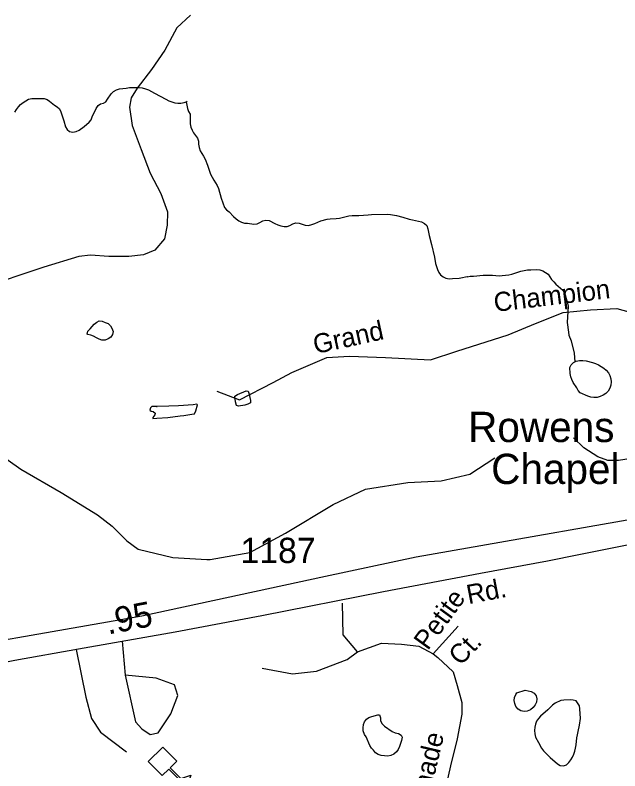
# Model space of a CAD drawing. Extents: x 2290055 to 2389491, y 66597 to 237875.
# Drawn here: x 2329512 to 2332508, y 137523 to 141269 of the extents above; entities that cross this region are included whole.
import ezdxf

# ---------------------------------------------------------------- set-up
doc = ezdxf.new("R2010")
doc.units = 0
for name, color, linetype in [('Exist Boundary Political Urban Extension UEB', 7, 'Continuous'), ('Exist Cultural Church Label', 7, 'Continuous'), ('Exist Cultural Educational Facility Elementary CELL', 7, 'Continuous'), ('Exist Hydrographic Creek Single Shore', 7, 'Continuous'), ('Exist Hydrographic Pond Under 1500 Sq Ft', 7, 'Continuous'), ('Exist Road Non-System Type 51', 7, 'Continuous'), ('Exist Road Non-System Type 51 Label', 7, 'Continuous'), ('Exist Road Secondary Mileage Hundredths English Label', 7, 'Continuous'), ('Exist Road Secondary Type 51 Attributed', 7, 'Continuous'), ('Exist Road Secondary Type 51 Label', 7, 'Continuous'), ('Exist Road Secondary Type 51 Number Label', 7, 'Continuous')]:
    doc.layers.add(name, color=color, linetype=linetype)

msp = doc.modelspace()

# ---------------------------------------------------------------- linework, layer by layer
at = {"layer": 'Exist Boundary Political Urban Extension UEB'}
for points in [[(2328367.1, 139696.3), (2328410.2, 139656.2), (2328660, 139329.4), (2328794.5, 139021.8), (2328775.3, 138714.2), (2328660, 138358.6), (2328563.9, 138147.1), (2328391, 137906.8), (2328871.4, 138070.2), (2330139.6, 138291.3), (2331049.1, 138487.4)], [(2331049.1, 138487.4), (2331499.1, 138584.5), (2332930.7, 138834.4), (2332993.1, 138812.2)]]:
    msp.add_lwpolyline(points, dxfattribs=at)
at = {"layer": 'Exist Cultural Educational Facility Elementary CELL'}
msp.add_lwpolyline([(2330243.9, 137640.8), (2330312.6, 137571), (2330279.8, 137538.7), (2330332.5, 137485.2), (2330383.1, 137501), (2330363.2, 137440.5), (2330273, 137532), (2330240.2, 137499.7), (2330171.5, 137569.4)], close=True, dxfattribs=at)
at = {"layer": 'Exist Hydrographic Creek Single Shore'}
for points in [[(2329509.7, 140787.7), (2329518.2, 140800.3), (2329528, 140813.6), (2329539.2, 140825.6), (2329551.7, 140835.8), (2329578.7, 140851.7), (2329594.2, 140856.2), (2329655, 140855.7), (2329670, 140851), (2329683, 140842.7), (2329707, 140821.7), (2329720.2, 140814.2), (2329731.7, 140804.2), (2329738, 140789.7), (2329753.5, 140745.3), (2329762, 140715.2), (2329769.5, 140701.5), (2329782, 140691.5), (2329798.5, 140689.4), (2329815, 140692), (2329829, 140698.5), (2329854.2, 140716.6), (2329878, 140738), (2329888, 140749.8), (2329893.7, 140764.2), (2329914, 140806.1), (2329922.5, 140820), (2329934.7, 140829.2), (2329949.7, 140832.4), (2329961.2, 140839.4), (2329969, 140852.4), (2329988, 140878.9), (2330000, 140890.7), (2330013.5, 140899), (2330029.2, 140902.7), (2330062.5, 140907.4), (2330078.5, 140910.4), (2330109, 140910.8), (2330126, 140909.9), (2330141.5, 140907.9), (2330158, 140903.7), (2330173, 140897.9), (2330202.2, 140882.7), (2330259, 140851.4), (2330274, 140844.1), (2330288.2, 140838.7), (2330303.7, 140834.7), (2330318.5, 140832), (2330333.5, 140831.8), (2330348.7, 140834.9), (2330364, 140840.3), (2330359, 140837.2), (2330362.7, 140822.1), (2330365.5, 140806.2), (2330370.5, 140790.9), (2330378.2, 140777.5), (2330378.2, 140745.8), (2330379.5, 140730.2), (2330383, 140713.8), (2330388.5, 140698.3), (2330396.2, 140684.7), (2330415.5, 140659.2), (2330420.2, 140643.5), (2330421, 140628.5), (2330423.2, 140612.6), (2330428.5, 140596.5), (2330444.7, 140570.3), (2330452.5, 140555.6), (2330465, 140524.8), (2330474.5, 140494.7), (2330480, 140480), (2330487.5, 140464.9), (2330495.5, 140451.3), (2330505.2, 140438), (2330513.5, 140424.4)], [(2330513.5, 140424.4), (2330520, 140408.9), (2330533.2, 140361.3), (2330549, 140315.9), (2330559.7, 140303.6), (2330572, 140293.7), (2330593.7, 140270.8), (2330607, 140259.1), (2330619.5, 140249.4), (2330633, 140241.8), (2330648, 140238), (2330663, 140238.3), (2330694.7, 140232.1), (2330710.5, 140234.7), (2330724.7, 140240.4), (2330739.2, 140248.5), (2330754.5, 140252.9), (2330770, 140250.7), (2330798.2, 140235.9), (2330813, 140229.6), (2330828.2, 140224.7), (2330844, 140221.1), (2330859.5, 140220.5), (2330873.5, 140226.5), (2330888, 140234), (2330902.5, 140238.5), (2330919.5, 140237.2), (2330934.2, 140233.1), (2330949, 140227.1), (2330965.5, 140226.5), (2330981, 140230.5), (2330996, 140235.9), (2331026.5, 140249), (2331057, 140258.1), (2331072.5, 140259.5), (2331103, 140260.5), (2331118.5, 140262.7), (2331165, 140273.2), (2331182.2, 140275.5), (2331214, 140276.4), (2331261.5, 140279), (2331276.7, 140280.6), (2331355.5, 140281.9), (2331371, 140280.4), (2331401, 140275.3), (2331432.7, 140267.9), (2331463.5, 140258.2), (2331480, 140253.9), (2331510.2, 140248), (2331525.5, 140243.5), (2331539.5, 140236.1), (2331550.5, 140225.8), (2331556, 140210), (2331562.7, 140177.1), (2331574.5, 140132), (2331589.2, 140068.7), (2331594.7, 140037.2), (2331599, 140022.2), (2331604, 140007.2), (2331610.7, 139993.3), (2331619.5, 139980.7), (2331631.5, 139970.8), (2331646, 139964.7), (2331662, 139962.3), (2331678.5, 139962.6), (2331711.2, 139965.4), (2331727.2, 139967.9), (2331742.5, 139971.3), (2331752.2, 139972.5), (2331751.7, 139970.8), (2331766.5, 139974.1), (2331782.5, 139974.7), (2331830.5, 139979.3), (2331877, 139980.3), (2331910, 139977.3), (2331925.2, 139977.7), (2331957.7, 139981.6), (2331972.5, 139985.1), (2331987, 139990.2), (2332017.5, 139999.3), (2332049.5, 140005.6), (2332065.7, 140006.9), (2332096.2, 140007.8), (2332111.5, 140006.3), (2332126.7, 140001.8), (2332152.7, 139984.5), (2332169.2, 139958.7), (2332180.5, 139947.5), (2332190.7, 139935.3), (2332201.5, 139924.8), (2332214, 139916.1), (2332225, 139906), (2332233.2, 139892.4), (2332238.5, 139878.2), (2332242, 139863.5), (2332246.7, 139848.4), (2332250.7, 139826.3), (2332247.2, 139744.9)], [(2332247.2, 139744.9), (2332252.5, 139697.7), (2332255.2, 139682.2), (2332266.7, 139653.8), (2332281, 139592.5), (2332284.6, 139550.8)]]:
    msp.add_lwpolyline(points, dxfattribs=at)
at = {"layer": 'Exist Hydrographic Pond Under 1500 Sq Ft'}
for points in [[(2329942.2, 139657.5), (2329927.5, 139661.9), (2329914.5, 139669.9), (2329900.5, 139677), (2329886.5, 139682.9), (2329871.5, 139685.4), (2329869.5, 139686.9), (2329872.7, 139702.9), (2329883.7, 139713.6), (2329893, 139726), (2329903.5, 139737.8), (2329916, 139747.1), (2329928, 139753.2), (2329943, 139751.2), (2329958, 139744.5), (2329973, 139739.7), (2329984, 139729.4), (2329991.7, 139716.4), (2329997, 139700.9), (2329994.5, 139685.5), (2329986.5, 139671.9), (2329972.2, 139664), (2329957.7, 139658.4), (2329942.2, 139657.5)], [(2332379, 139373.3), (2332364, 139375.3), (2332348.2, 139379.4), (2332310.2, 139396.5), (2332300.7, 139408.2), (2332293.5, 139421.5), (2332276.5, 139448.1), (2332269.5, 139462.3), (2332264, 139476.4), (2332260.5, 139491.8), (2332259.2, 139522), (2332265.5, 139535.9), (2332277, 139547.5), (2332284.6, 139550.8)], [(2332284.6, 139550.8), (2332291.7, 139553.8), (2332308.2, 139556.3), (2332323.5, 139556.6), (2332340.2, 139555.7), (2332372, 139546.7), (2332387.5, 139541.9), (2332401.7, 139535.6), (2332415.2, 139527.7), (2332428.5, 139518.8), (2332440, 139508.5), (2332450.5, 139496.6), (2332458.5, 139481.9), (2332462.5, 139466.3), (2332464.5, 139451.4), (2332463, 139435), (2332457.7, 139419.8), (2332449.7, 139405.4), (2332438.2, 139393.7), (2332425.5, 139385.2), (2332409.7, 139378.8), (2332394.5, 139374.1), (2332379, 139373.3)], [(2330618, 139329.8), (2330608.5, 139334.1), (2330604, 139352.5), (2330601.2, 139367.3), (2330600, 139380.1), (2330613.2, 139389), (2330657, 139406), (2330666.5, 139405), (2330671.2, 139390.1), (2330674, 139374.2), (2330677.7, 139358.9), (2330678, 139347.8), (2330664.5, 139340.3), (2330649.2, 139336.2), (2330618, 139329.8)], [(2330194.5, 139269.8), (2330213.5, 139270.5), (2330268.2, 139275.2), (2330329.5, 139283.2), (2330348, 139284.5), (2330387, 139290.2), (2330399.7, 139293), (2330407.5, 139306.9), (2330416, 139337.1), (2330411.2, 139339.8), (2330393.5, 139337.2), (2330321, 139332.8), (2330272.5, 139330.5), (2330212.5, 139329), (2330215, 139328.4), (2330188.5, 139328.5), (2330183, 139322.7), (2330180, 139310.2), (2330185.7, 139305.6), (2330196.2, 139303.7), (2330205, 139295.8), (2330204.5, 139287.2), (2330194.5, 139274.7), (2330194.5, 139269.8)], [(2332033, 137818.1), (2332017.7, 137820.9), (2332003, 137829), (2331992.7, 137842.2), (2331986.7, 137856.9), (2331984.2, 137872), (2331985.2, 137887.2), (2331991.5, 137901.3), (2331996.7, 137910.4), (2332038, 137922.3), (2332053.2, 137920.4), (2332068.7, 137916), (2332083, 137908.7), (2332092.5, 137894.4), (2332096, 137879.4), (2332095, 137864), (2332088, 137849.7), (2332077.5, 137836.5), (2332064.2, 137825.5), (2332048.7, 137819), (2332033, 137818.1)], [(2332228.5, 137547.4), (2332243.5, 137553.5), (2332255, 137564.5), (2332264.7, 137577.9), (2332272.2, 137591.8), (2332278.7, 137605.9), (2332284.5, 137621), (2332288.2, 137635.9), (2332291, 137652.4), (2332294.2, 137687.1), (2332297.2, 137702.4), (2332301.7, 137717.7), (2332308, 137749.5), (2332311.7, 137782.1), (2332310, 137830), (2332307.2, 137844.9), (2332291.5, 137869.8), (2332276.7, 137873.6), (2332261.5, 137874.8), (2332230.2, 137873.9), (2332215, 137871.6), (2332186.5, 137858.2), (2332174.2, 137848.2), (2332151, 137826), (2332114.7, 137794.5), (2332104.2, 137781.8), (2332095, 137768.7), (2332089, 137754.3), (2332086, 137739.2), (2332084.5, 137723.1), (2332085.5, 137707), (2332089.7, 137690.8), (2332103.7, 137662.9), (2332119.5, 137635.4), (2332129, 137622.9), (2332161.5, 137588.7), (2332198.2, 137558.7), (2332212.5, 137550.4), (2332228.5, 137547.4)], [(2331358, 137596.6), (2331341.3, 137596.8), (2331325.8, 137599.8), (2331310, 137604.6), (2331297, 137612.3), (2331287.8, 137624.9), (2331276.5, 137635.7), (2331268.5, 137648.7), (2331250.5, 137691.5), (2331243, 137703), (2331235.5, 137721.9), (2331235.3, 137737.1), (2331237.8, 137752.5), (2331243, 137766.9), (2331252, 137779.2), (2331263.8, 137787.6), (2331278.5, 137792.6), (2331307.8, 137801.2), (2331317.5, 137801.1), (2331321.3, 137785.8), (2331321.8, 137770.5), (2331329.8, 137756.9), (2331342, 137745.1), (2331380.3, 137718.7), (2331395, 137712.2), (2331410.5, 137708.5), (2331423.5, 137699.4), (2331429.5, 137689.3), (2331426.3, 137673.9), (2331415.5, 137643.9), (2331409.5, 137629.5), (2331400.8, 137616.6), (2331388.3, 137606.3), (2331373.8, 137599.3), (2331358, 137596.6)]]:
    msp.add_lwpolyline(points, dxfattribs=at)
at = {"layer": 'Exist Road Non-System Type 51'}
for points in [[(2330380.3, 141268.7), (2330312.8, 141206), (2330253.2, 141095.7), (2330187.1, 140998.9), (2330116.6, 140906.2), (2330086.6, 140859), (2330078.3, 140812.7), (2330092.1, 140721.1), (2330136.5, 140603), (2330181.2, 140484.7), (2330233.4, 140384.7), (2330266.8, 140293.8), (2330265.5, 140227.7), (2330252.1, 140159.3), (2330204.5, 140103.2), (2330147.2, 140080.9), (2330075.7, 140072.2), (2329975.6, 140072.2), (2329885.1, 140078.8), (2329827.6, 140072.6), (2329653.4, 140019.4), (2329337.6, 139913.1)], [(2328762, 139796.1), (2328857.5, 139704.1), (2329020.8, 139576.3), (2329169.3, 139462.4), (2329247.9, 139401.5), (2329269, 139366.2), (2329279.5, 139306.6), (2329285.5, 139254.6), (2329291, 139215.1), (2329312.5, 139177.9), (2329362.1, 139143.7), (2329541, 139018.9), (2329739.6, 138902.7), (2329920.2, 138791.6), (2329992.3, 138736.4), (2330065.1, 138663.5), (2330120.9, 138621.7), (2330292.5, 138580.2), (2330460.9, 138570.8), (2330477.4, 138571.1)], [(2330511.4, 139405.3), (2330622.8, 139361.9), (2330789.9, 139448.7), (2330882.8, 139498.2), (2331056.1, 139572.5), (2331167.5, 139578.7), (2331347, 139572.5), (2331569.8, 139560.2), (2331699.8, 139603.5), (2331953.6, 139684), (2332089.8, 139739.8), (2332226, 139795.5), (2332362.1, 139807.9), (2332492.1, 139814.1), (2332653.1, 139770.8), (2332851.1, 139739.8), (2333036.8, 139733.6), (2333204, 139764.6), (2333321.6, 139777), (2333497.8, 139755.8)], [(2333134.6, 139166.4), (2333102.6, 139161.6), (2332888, 139127.2), (2332655.3, 139085.8), (2332500.4, 139061.6), (2332448.2, 139061.6), (2332397.6, 139079.6), (2332329.8, 139124.8), (2332277.7, 139173)], [(2330477.4, 138571.1), (2330675.2, 138605.7), (2330850.4, 138700.5), (2331087.3, 138842.7), (2331248.3, 138918.6), (2331456.8, 138951.7), (2331622.6, 138961.2), (2331764.7, 138994.4), (2331887.8, 139075)], [(2330734.9, 138032.1), (2330886.4, 138003.7), (2331004.9, 138017.9), (2331156.4, 138074.8), (2331208.6, 138112.7), (2331137.5, 138198), (2331132.8, 138354.5)], [(2331582.8, 138103.2), (2331705.9, 138240.7)], [(2330042.2, 138165.7), (2330057.5, 137997.1), (2330108.8, 137766.1), (2330139.9, 137731.6), (2330180.3, 137704), (2330220.8, 137710.8), (2330282.9, 137805.3), (2330318, 137895.8), (2330301, 137949.7), (2330211, 137982.8)], [(2331208.6, 138112.7), (2331327, 138155.4), (2331426.5, 138150.6), (2331511.7, 138141.2), (2331582.8, 138103.2), (2331606.5, 138084.3), (2331682.2, 138013.2), (2331701.2, 137946.8), (2331724.9, 137861.5), (2331724.9, 137804.6), (2331701.2, 137681.4), (2331668, 137548.6)], [(2329813.9, 138125), (2329862.2, 137888.9), (2329890.2, 137783.4), (2329935.4, 137714.5), (2330064.1, 137617.8)], [(2330211, 137982.8), (2330057.5, 137997.1)], [(2331668, 137548.6), (2331568.8, 137110.4), (2331553.1, 136933.2), (2331572.7, 136767.8), (2331608.2, 136574.9), (2331596.4, 136385.9), (2331509.8, 136043.3), (2331486.2, 135863), (2331482.2, 135650.3), (2331478.3, 135473.1), (2331435, 135260.5), (2331399.6, 135055.7), (2331419.3, 134858.8)]]:
    msp.add_lwpolyline(points, dxfattribs=at)
at = {"layer": 'Exist Road Secondary Type 51 Attributed'}
msp.add_lwpolyline([(2328093.1, 137671.1), (2328354.4, 137767.9), (2328614, 137861.1), (2328763.5, 137906.7), (2328877.3, 137933.9), (2329162.4, 138001.2), (2329510.6, 138071.2), (2329826.2, 138127.2), (2330305.4, 138212.7), (2330734.5, 138293.6), (2331336.7, 138411.8), (2331817.1, 138503.6), (2332148.2, 138564.2), (2332304.8, 138595.7), (2332717.4, 138677.3), (2332882, 138707.3), (2332990.1, 138729.5), (2333073.9, 138740)], dxfattribs=at)

# ---------------------------------------------------------------- texts
at = {"layer": 'Exist Cultural Church Label'}
for s, p in [('Rowens', (2331755.9, 139152.7)), ('Chapel', (2331870, 138944.8))]:
    msp.add_text(s, height=150, dxfattribs=at).set_placement(p)
at = {"layer": 'Exist Road Non-System Type 51 Label'}
for s, rotation, p in [('Champion', 6.8503, (2331888.5, 139797.4)), ('Grand', 12.289, (2330999.2, 139588.5)), ('Petite', 53.9576, (2331556.2, 138116.4)), ('Ct.', 46.3331, (2331718.2, 138040.1)), ('Promenade', 76.7938, (2331487.6, 137062.8))]:
    msp.add_text(s, height=95, rotation=rotation, dxfattribs=at).set_placement(p)
at = {"layer": 'Exist Road Secondary Mileage Hundredths English Label'}
msp.add_text('.95', height=125, rotation=10.9144, dxfattribs=at).set_placement((2329972.3, 138198.6))
at = {"layer": 'Exist Road Secondary Type 51 Label'}
msp.add_text('Rd.', height=95, rotation=10.8618, dxfattribs=at).set_placement((2331757.7, 138349.1))
at = {"layer": 'Exist Road Secondary Type 51 Number Label'}
msp.add_text('1187', height=125, dxfattribs=at).set_placement((2330628.4, 138553.3))

doc.saveas('drawing.dxf')
